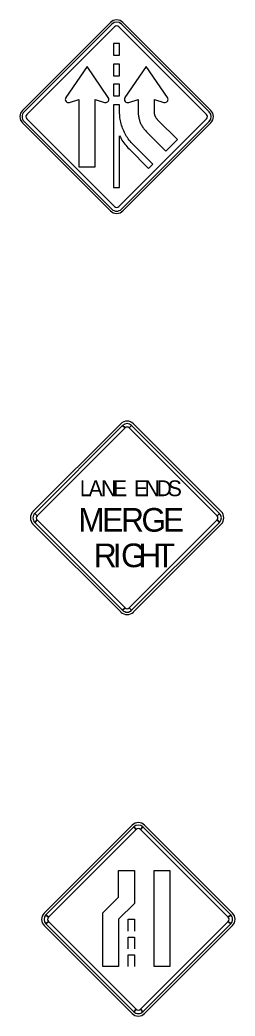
# Model space of a CAD drawing. Extents: x 658976 to 668726, y 639543 to 647196.
# Drawn here: x 668677.2 to 668725.7, y 642988.3 to 643212.8 of the extents above; entities that cross this region are included whole.
import ezdxf

# ---------------------------------------------------------------- set-up
doc = ezdxf.new("R2010")
doc.units = 0
doc.layers.add('GSCOLORFILL', color=7, linetype='Continuous')
doc.layers.add('R_SIGN', color=7, linetype='Continuous')

msp = doc.modelspace()

# ---------------------------------------------------------------- linework, layer by layer
at = {"layer": 'GSCOLORFILL'}
for p, q in [((668697.63, 643212.21), (668677.83, 643192.41)), ((668677.83, 643192.41), (668697.63, 643212.21)), ((668697.99, 643211.86), (668678.19, 643192.06)), ((668678.77, 643191.47), (668698.57, 643211.27)), ((668697.99, 643211.86), (668697.99, 643211.86)), ((668699.52, 643211.27), (668719.32, 643191.47)), ((668719.91, 643192.06), (668700.11, 643211.86)), ((668720.26, 643192.41), (668700.46, 643212.21)), ((668700.46, 643212.21), (668720.26, 643192.41)), ((668692.38, 643202.33), (668687.59, 643195.32)), ((668697.17, 643195.32), (668692.38, 643202.33)), ((668705.71, 643202.33), (668700.92, 643195.32)), ((668710.51, 643195.32), (668705.71, 643202.33)), ((668687.59, 643195.32), (668687.55, 643195.25)), ((668700.92, 643195.32), (668700.89, 643195.25)), ((668688.42, 643194.21), (668690.55, 643194.9)), ((668690.55, 643194.9), (668690.55, 643179.67)), ((668694.21, 643179.67), (668694.21, 643194.9)), ((668694.21, 643194.9), (668696.34, 643194.21)), ((668699.7, 643192.1), (668699.7, 643193.66)), ((668701.76, 643194.21), (668703.88, 643194.9)), ((668703.88, 643194.9), (668703.88, 643192.19)), ((668707.55, 643192.26), (668707.55, 643194.9)), ((668707.55, 643194.9), (668709.67, 643194.21)), ((668719.91, 643192.06), (668719.91, 643192.06)), ((668677.83, 643189.58), (668697.63, 643169.78)), ((668697.63, 643169.78), (668677.83, 643189.58)), ((668678.19, 643189.94), (668697.98, 643170.14)), ((668678.19, 643189.94), (668678.19, 643189.94)), ((668698.57, 643170.73), (668678.77, 643190.53)), ((668719.32, 643190.53), (668699.52, 643170.73)), ((668700.11, 643170.14), (668719.91, 643189.94)), ((668700.46, 643169.78), (668720.26, 643189.58)), ((668720.26, 643189.58), (668700.46, 643169.78)), ((668712.73, 643185.82), (668708.4, 643190.15)), ((668699.7, 643175.02), (668699.7, 643186.65)), ((668699.7, 643186.65), (668699.88, 643186.34)), ((668705.77, 643187.6), (668710.14, 643183.23)), ((668707.17, 643180.3), (668702.78, 643184.69)), ((668710.14, 643183.23), (668712.73, 643185.82)), ((668701.84, 643183.74), (668706.23, 643179.35)), ((668690.55, 643179.67), (668694.21, 643179.67)), ((668706.23, 643179.35), (668707.17, 643180.3)), ((668698.37, 643175.02), (668699.7, 643175.02)), ((668700.11, 643170.14), (668700.11, 643170.14))]:
    msp.add_line(p, q, dxfattribs=at)
for points in [[(668698.37, 643204.84), (668699.7, 643204.84), (668699.7, 643207.5), (668698.37, 643207.5), (668698.37, 643204.84)], [(668698.37, 643200.17), (668699.7, 643200.17), (668699.7, 643202.83), (668698.37, 643202.83), (668698.37, 643200.17)], [(668698.37, 643195.66), (668699.7, 643195.66), (668699.7, 643198.32), (668698.37, 643198.32), (668698.37, 643195.66)]]:
    msp.add_lwpolyline(points, close=True, dxfattribs=at)
for points in [[(668699.7, 643193.66), (668698.37, 643193.66), (668698.37, 643175.02)], [(668702.78, 643184.69), (668702.54, 643184.93), (668702.31, 643185.19), (668702.09, 643185.45), (668701.88, 643185.72), (668701.67, 643185.99), (668701.48, 643186.28), (668701.29, 643186.56), (668701.12, 643186.86), (668700.94, 643187.16), (668700.79, 643187.46), (668700.64, 643187.77), (668700.51, 643188.09), (668700.38, 643188.41), (668700.26, 643188.73), (668700.16, 643189.06), (668700.07, 643189.39), (668699.98, 643189.72), (668699.91, 643190.06), (668699.85, 643190.4), (668699.8, 643190.73), (668699.76, 643191.07), (668699.73, 643191.41), (668699.71, 643191.76), (668699.7, 643192.1)], [(668703.88, 643192.19), (668703.89, 643191.92), (668703.9, 643191.7), (668703.92, 643191.47), (668703.94, 643191.3), (668703.97, 643191.08), (668704.01, 643190.85), (668704.05, 643190.68), (668704.1, 643190.47), (668704.16, 643190.26), (668704.21, 643190.09), (668704.29, 643189.88), (668704.37, 643189.68), (668704.45, 643189.49), (668704.53, 643189.31), (668704.62, 643189.15), (668704.74, 643188.93), (668704.84, 643188.76), (668704.95, 643188.59), (668705.06, 643188.43), (668705.19, 643188.27), (668705.33, 643188.08), (668705.46, 643187.93), (668705.59, 643187.78), (668705.77, 643187.6)], [(668708.4, 643190.15), (668708.27, 643190.28), (668708.22, 643190.34), (668708.17, 643190.4), (668708.09, 643190.51), (668708.05, 643190.56), (668708, 643190.63), (668707.96, 643190.69), (668707.93, 643190.75), (668707.84, 643190.91), (668707.82, 643190.94), (668707.79, 643191.01), (668707.76, 643191.08), (668707.72, 643191.18), (668707.68, 643191.28), (668707.67, 643191.31), (668707.64, 643191.41), (668707.62, 643191.52), (668707.61, 643191.55), (668707.59, 643191.68), (668707.57, 643191.79), (668707.57, 643191.83), (668707.56, 643191.94), (668707.55, 643192.06), (668707.55, 643192.26)], [(668699.88, 643186.34), (668700.06, 643186.02), (668700.25, 643185.71), (668700.45, 643185.41), (668700.66, 643185.11), (668700.88, 643184.83), (668701.11, 643184.55), (668701.34, 643184.27), (668701.59, 643184.01), (668701.84, 643183.74)]]:
    msp.add_lwpolyline(points, dxfattribs=at)
for centre, radius, start, end in [((668699.05, 643210.8), 2, 44.999, 134.9988), ((668699.05, 643210.8), 2, 44.999, 134.999), ((668699.05, 643210.8), 1.5, 44.999, 134.9988), ((668699.05, 643210.8), 0.667, 44.999, 134.9988), ((668688.2, 643194.9), 0.733, 151.457, 287.9745), ((668696.58, 643194.91), 0.719, 0.0669, 34.7051), ((668701.53, 643194.9), 0.733, 151.457, 287.9745), ((668709.91, 643194.91), 0.719, 0.0669, 34.7051), ((668696.56, 643194.91), 0.736, 252.1612, 0.0653), ((668709.9, 643194.91), 0.736, 252.1612, 0.0653), ((668679.25, 643191), 2, 134.9988, 224.999), ((668679.25, 643191), 2, 134.999, 224.999), ((668679.25, 643191), 1.5, 134.9988, 224.999), ((668679.25, 643191), 0.667, 134.9988, 224.999), ((668718.85, 643191), 0.667, 314.9992, 44.9988), ((668718.85, 643191), 1.5, 314.9992, 44.9988), ((668718.85, 643191), 2, 314.9992, 44.9988), ((668718.85, 643191), 2, 314.999, 44.999), ((668699.05, 643171.2), 0.667, 224.999, 314.9992), ((668699.05, 643171.2), 2, 224.999, 314.9992), ((668699.05, 643171.2), 2, 224.999, 314.999), ((668699.05, 643171.2), 1.5, 224.999, 314.9992)]:
    msp.add_arc(centre, radius, start, end, dxfattribs=at)
at = {"layer": 'R_SIGN'}
for p, q in [((668699.99, 643121.79), (668680.19, 643101.99)), ((668700.38, 643121.4), (668700.93, 643120.85)), ((668701.88, 643120.85), (668702.43, 643121.4)), ((668722.62, 643101.99), (668702.82, 643121.79)), ((668681.13, 643101.05), (668680.58, 643101.6)), ((668722.23, 643101.6), (668721.68, 643101.05)), ((668680.19, 643099.17), (668699.99, 643079.37)), ((668680.58, 643099.56), (668681.13, 643100.11)), ((668702.82, 643079.37), (668722.62, 643099.17)), ((668721.68, 643100.11), (668722.23, 643099.56)), ((668700.93, 643080.31), (668700.38, 643079.76)), ((668702.43, 643079.76), (668701.88, 643080.31)), ((668682.72, 643011.52), (668702.52, 643031.32)), ((668705.35, 643031.32), (668725.15, 643011.52)), ((668703.47, 643030.38), (668702.92, 643030.93)), ((668704.96, 643030.93), (668704.41, 643030.38)), ((668699.5, 643015.13), (668699.5, 643021.09)), ((668699.5, 643021.09), (668703.05, 643021.09)), ((668703.05, 643021.09), (668703.05, 643013.66)), ((668707.49, 643021.09), (668711.04, 643021.09)), ((668707.49, 642999.49), (668707.49, 643021.09)), ((668711.04, 643021.09), (668711.04, 642999.49)), ((668695.94, 643011.58), (668699.5, 643015.13)), ((668703.05, 643013.66), (668699.5, 643010.11)), ((668683.12, 643011.13), (668683.67, 643010.58)), ((668695.95, 642999.49), (668695.94, 643011.58)), ((668724.21, 643010.58), (668724.76, 643011.13)), ((668683.67, 643009.63), (668683.12, 643009.08)), ((668699.5, 643010.11), (668699.5, 642999.49)), ((668701.64, 643010.11), (668703.05, 643010.11)), ((668701.64, 643007.45), (668701.64, 643010.11)), ((668703.05, 643010.11), (668703.05, 643007.45)), ((668724.76, 643009.08), (668724.21, 643009.63)), ((668702.52, 642988.89), (668682.72, 643008.69)), ((668725.15, 643008.69), (668705.35, 642988.89)), ((668701.64, 643006.12), (668703.05, 643006.12)), ((668701.64, 643003.47), (668701.64, 643006.12)), ((668703.05, 643006.12), (668703.05, 643003.47)), ((668701.64, 643002.14), (668703.05, 643002.14)), ((668701.64, 642999.49), (668701.64, 643002.14)), ((668703.05, 643002.14), (668703.05, 642999.49)), ((668699.5, 642999.49), (668695.95, 642999.49)), ((668711.04, 642999.49), (668707.49, 642999.49)), ((668702.92, 642989.28), (668703.47, 642989.83)), ((668704.41, 642989.83), (668704.96, 642989.28))]:
    msp.add_line(p, q, dxfattribs=at)
for points in [[(668700.38, 643121.4), (668680.58, 643101.6), (668681.13, 643101.05), (668700.93, 643120.85), (668700.38, 643121.4)], [(668722.23, 643101.6), (668702.43, 643121.4), (668701.88, 643120.85), (668721.68, 643101.05), (668722.23, 643101.6)], [(668680.58, 643099.56), (668700.38, 643079.76), (668700.93, 643080.31), (668681.13, 643100.11), (668680.58, 643099.56)], [(668702.43, 643079.76), (668722.23, 643099.56), (668721.68, 643100.11), (668701.88, 643080.31), (668702.43, 643079.76)], [(668683.12, 643011.13), (668702.92, 643030.93), (668703.47, 643030.38), (668683.67, 643010.58), (668683.12, 643011.13)], [(668704.96, 643030.93), (668724.76, 643011.13), (668724.21, 643010.58), (668704.41, 643030.38), (668704.96, 643030.93)], [(668702.92, 642989.28), (668683.12, 643009.08), (668683.67, 643009.63), (668703.47, 642989.83), (668702.92, 642989.28)], [(668724.76, 643009.08), (668704.96, 642989.28), (668704.41, 642989.83), (668724.21, 643009.63), (668724.76, 643009.08)]]:
    msp.add_lwpolyline(points, close=True, dxfattribs=at)
for centre, radius, start, end in [((668701.4, 643120.38), 2, 45.001, 135.0007), ((668701.4, 643120.38), 1.44, 45.001, 135.0007), ((668701.4, 643120.38), 0.667, 45.001, 135.0007), ((668681.61, 643100.58), 2, 135.0007, 225.0009), ((668681.61, 643100.58), 1.44, 135.0007, 225.0009), ((668681.61, 643100.58), 0.667, 135.0007, 225.0009), ((668721.2, 643100.58), 0.667, 315.0012, 45.0008), ((668721.2, 643100.58), 1.44, 315.0012, 45.0008), ((668721.2, 643100.58), 2, 315.0012, 45.0008), ((668701.41, 643080.78), 2, 225.0009, 315.0012), ((668701.41, 643080.78), 1.44, 225.0009, 315.0012), ((668701.41, 643080.78), 0.667, 225.0009, 315.0012), ((668703.94, 643029.91), 2, 45.0012, 135.001), ((668703.94, 643029.91), 1.44, 45.0012, 135.001), ((668703.94, 643029.91), 0.667, 45.0012, 135.001), ((668684.14, 643010.1), 2, 135.0012, 225.0008), ((668684.14, 643010.1), 1.44, 135.0012, 225.0008), ((668723.74, 643010.11), 1.44, 315.001, 45.0012), ((668723.74, 643010.11), 2, 315.001, 45.0012), ((668684.14, 643010.1), 0.667, 135.0012, 225.0008), ((668723.74, 643010.11), 0.667, 315.001, 45.0012), ((668703.94, 642990.31), 2, 225.0008, 315.001), ((668703.94, 642990.31), 1.44, 225.0008, 315.001), ((668703.94, 642990.31), 0.667, 225.0008, 315.001)]:
    msp.add_arc(centre, radius, start, end, dxfattribs=at)

# ---------------------------------------------------------------- texts
for s, height, p in [('L', 3.56, (668690.74, 643105.47)), ('A', 3.56, (668692.72, 643105.47)), ('N', 3.56, (668695.54, 643105.47)), ('E', 3.56, (668698.23, 643105.47)), ('E', 3.56, (668702.96, 643105.47)), ('N', 3.56, (668705.33, 643105.47)), ('D', 3.56, (668708.03, 643105.47)), ('S', 3.56, (668710.57, 643105.47)), ('M', 5.33, (668690.4, 643097.47)), ('E', 5.33, (668695.79, 643097.47)), ('R', 5.33, (668700.05, 643097.47)), ('G', 5.33, (668704.64, 643097.47)), ('E', 5.33, (668709.49, 643097.47)), ('R', 5.33, (668693.91, 643089.47)), ('I', 5.33, (668698.16, 643089.47)), ('G', 5.33, (668700.05, 643089.47)), ('H', 5.33, (668703.97, 643089.47)), ('T', 5.33, (668707.88, 643089.47))]:
    msp.add_text(s, height=height, rotation=0.001, dxfattribs=at).set_placement(p)

doc.saveas('drawing.dxf')
